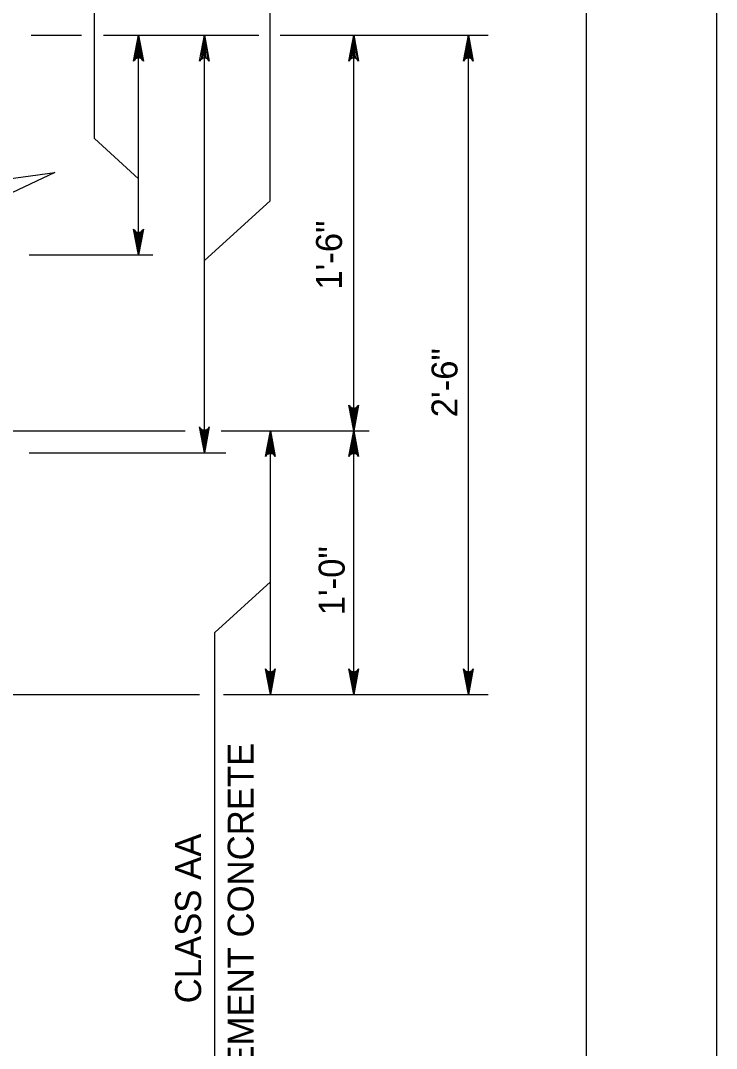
# Model space of a CAD drawing. Extents: x 636530 to 644067, y 294168 to 299122.
# Drawn here: x 642290.4 to 642370.8, y 296357 to 296475.8 of the extents above; entities that cross this region are included whole.
import ezdxf

# ---------------------------------------------------------------- set-up
doc = ezdxf.new("R2010")
doc.units = 0
doc.layers.add('1', color=7, linetype='Continuous')
doc.layers.add('PLT-BNDY', color=7, linetype='Continuous')

msp = doc.modelspace()

# ---------------------------------------------------------------- linework, layer by layer
at = {"layer": '1'}
for p, q in [((642355.78, 295965.48), (642355.78, 296529.48)), ((642298.95, 296462.17), (642298.95, 296504.78)), ((642319.24, 296454.97), (642319.24, 296503.34)), ((642291.66, 296474.1), (642297.47, 296474.1)), ((642299.99, 296474.1), (642317.92, 296474.1)), ((642304.04, 296448.7), (642304.04, 296474.1)), ((642311.66, 296425.84), (642311.66, 296474.1)), ((642320.39, 296474.1), (642344.44, 296474.1)), ((642328.9, 296428.38), (642328.9, 296474.1)), ((642342.14, 296397.9), (642342.14, 296474.1)), ((642298.95, 296462.17), (642304.04, 296457.51)), ((642319.24, 296454.97), (642311.66, 296448.06)), ((642291.43, 296448.7), (642305.68, 296448.7)), ((642217.43, 296428.38), (642309.43, 296428.38)), ((642313.59, 296428.38), (642330.67, 296428.38)), ((642319.28, 296397.9), (642319.28, 296428.38)), ((642328.9, 296397.9), (642328.9, 296428.38)), ((642291.43, 296425.84), (642314.14, 296425.84)), ((642312.86, 296405.08), (642319.28, 296410.94)), ((642312.86, 296353.21), (642312.86, 296405.08)), ((642217.43, 296397.9), (642311.08, 296397.9)), ((642313.85, 296397.9), (642344.44, 296397.9))]:
    msp.add_line(p, q, dxfattribs=at)
for points in [[(642304.04, 296474.1), (642304.6, 296471.11), (642304.52, 296471.23), (642304.44, 296471.34), (642304.34, 296471.4), (642304.24, 296471.46), (642304.14, 296471.48), (642304.04, 296471.5), (642303.94, 296471.48), (642303.84, 296471.46), (642303.74, 296471.4), (642303.64, 296471.34), (642303.56, 296471.23), (642303.48, 296471.11), (642304.04, 296474.1), (642303.56, 296471.23), (642303.64, 296471.34), (642304.04, 296474.1), (642303.74, 296471.4), (642303.84, 296471.46), (642304.04, 296474.1), (642303.94, 296471.48), (642304.04, 296471.5), (642304.04, 296474.1), (642304.14, 296471.48), (642304.24, 296471.46), (642304.04, 296474.1), (642304.34, 296471.4), (642304.44, 296471.34), (642304.04, 296474.1), (642304.52, 296471.23)], [(642311.66, 296474.1), (642312.22, 296471.11), (642312.06, 296471.34), (642311.86, 296471.46), (642311.66, 296471.5), (642311.46, 296471.46), (642311.26, 296471.34), (642311.1, 296471.11), (642311.66, 296474.1), (642311.26, 296471.34), (642311.46, 296471.46), (642311.66, 296474.1), (642311.66, 296471.5), (642311.86, 296471.46), (642311.66, 296474.1), (642312.06, 296471.34)], [(642328.9, 296474.1), (642329.45, 296471.11), (642329.3, 296471.34), (642329.1, 296471.46), (642328.9, 296471.5), (642328.7, 296471.46), (642328.5, 296471.34), (642328.34, 296471.11), (642328.9, 296474.1), (642328.5, 296471.34), (642328.7, 296471.46), (642328.9, 296474.1), (642328.9, 296471.5), (642329.1, 296471.46), (642328.9, 296474.1), (642329.3, 296471.34)], [(642342.14, 296474.1), (642342.7, 296471.11), (642342.62, 296471.23), (642342.54, 296471.34), (642342.44, 296471.4), (642342.34, 296471.46), (642342.24, 296471.48), (642342.14, 296471.5), (642342.04, 296471.48), (642341.94, 296471.46), (642341.84, 296471.4), (642341.74, 296471.34), (642341.66, 296471.23), (642341.58, 296471.11), (642342.14, 296474.1), (642341.66, 296471.23), (642341.74, 296471.34), (642342.14, 296474.1), (642341.84, 296471.4), (642341.94, 296471.46), (642342.14, 296474.1), (642342.04, 296471.48), (642342.14, 296471.5), (642342.14, 296474.1), (642342.24, 296471.48), (642342.34, 296471.46), (642342.14, 296474.1), (642342.44, 296471.4), (642342.54, 296471.34), (642342.14, 296474.1), (642342.62, 296471.23)], [(642289.41, 296459.39), (642284.23, 296456.85), (642294.38, 296458.23), (642289.41, 296455.87)], [(642304.04, 296448.7), (642303.48, 296451.68), (642303.56, 296451.56), (642303.64, 296451.45), (642303.74, 296451.39), (642303.84, 296451.33), (642303.94, 296451.31), (642304.04, 296451.3), (642304.14, 296451.31), (642304.24, 296451.33), (642304.34, 296451.39), (642304.44, 296451.45), (642304.52, 296451.56), (642304.6, 296451.68), (642304.04, 296448.7), (642304.52, 296451.56), (642304.44, 296451.45), (642304.04, 296448.7), (642304.34, 296451.39), (642304.24, 296451.33), (642304.04, 296448.7), (642304.14, 296451.31), (642304.04, 296451.3), (642304.04, 296448.7), (642303.94, 296451.31), (642303.84, 296451.33), (642304.04, 296448.7), (642303.74, 296451.39), (642303.64, 296451.45), (642304.04, 296448.7), (642303.56, 296451.56)], [(642328.9, 296428.38), (642328.34, 296431.36), (642328.42, 296431.25), (642328.5, 296431.13), (642328.6, 296431.07), (642328.7, 296431.01), (642328.8, 296430.99), (642328.9, 296430.98), (642329, 296430.99), (642329.1, 296431.01), (642329.2, 296431.07), (642329.3, 296431.13), (642329.38, 296431.25), (642329.45, 296431.36), (642328.9, 296428.38), (642329.38, 296431.25), (642329.3, 296431.13), (642328.9, 296428.38), (642329.2, 296431.07), (642329.1, 296431.01), (642328.9, 296428.38), (642329, 296430.99), (642328.9, 296430.98), (642328.9, 296428.38), (642328.8, 296430.99), (642328.7, 296431.01), (642328.9, 296428.38), (642328.6, 296431.07), (642328.5, 296431.13), (642328.9, 296428.38), (642328.42, 296431.25)], [(642311.66, 296425.84), (642311.1, 296428.82), (642311.18, 296428.7), (642311.26, 296428.59), (642311.36, 296428.53), (642311.46, 296428.47), (642311.56, 296428.45), (642311.66, 296428.44), (642311.76, 296428.45), (642311.86, 296428.47), (642311.96, 296428.53), (642312.06, 296428.59), (642312.14, 296428.7), (642312.22, 296428.82), (642311.66, 296425.84), (642312.14, 296428.7), (642312.06, 296428.59), (642311.66, 296425.84), (642311.96, 296428.53), (642311.86, 296428.47), (642311.66, 296425.84), (642311.76, 296428.45), (642311.66, 296428.44), (642311.66, 296425.84), (642311.56, 296428.45), (642311.46, 296428.47), (642311.66, 296425.84), (642311.36, 296428.53), (642311.26, 296428.59), (642311.66, 296425.84), (642311.18, 296428.7)], [(642319.28, 296428.38), (642319.84, 296425.39), (642319.76, 296425.51), (642319.68, 296425.62), (642319.58, 296425.68), (642319.48, 296425.74), (642319.38, 296425.76), (642319.28, 296425.78), (642319.18, 296425.76), (642319.08, 296425.74), (642318.98, 296425.68), (642318.88, 296425.62), (642318.8, 296425.51), (642318.72, 296425.39), (642319.28, 296428.38), (642318.8, 296425.51), (642318.88, 296425.62), (642319.28, 296428.38), (642318.98, 296425.68), (642319.08, 296425.74), (642319.28, 296428.38), (642319.18, 296425.76), (642319.28, 296425.78), (642319.28, 296428.38), (642319.38, 296425.76), (642319.48, 296425.74), (642319.28, 296428.38), (642319.58, 296425.68), (642319.68, 296425.62), (642319.28, 296428.38), (642319.76, 296425.51)], [(642328.9, 296428.38), (642329.45, 296425.39), (642329.38, 296425.51), (642329.3, 296425.62), (642329.2, 296425.68), (642329.1, 296425.74), (642329, 296425.76), (642328.9, 296425.78), (642328.8, 296425.76), (642328.7, 296425.74), (642328.6, 296425.68), (642328.5, 296425.62), (642328.42, 296425.51), (642328.34, 296425.39), (642328.9, 296428.38), (642328.42, 296425.51), (642328.5, 296425.62), (642328.9, 296428.38), (642328.6, 296425.68), (642328.7, 296425.74), (642328.9, 296428.38), (642328.8, 296425.76), (642328.9, 296425.78), (642328.9, 296428.38), (642329, 296425.76), (642329.1, 296425.74), (642328.9, 296428.38), (642329.2, 296425.68), (642329.3, 296425.62), (642328.9, 296428.38), (642329.38, 296425.51)], [(642319.28, 296397.9), (642318.72, 296400.88), (642318.8, 296400.77), (642318.88, 296400.65), (642318.98, 296400.59), (642319.08, 296400.53), (642319.18, 296400.51), (642319.28, 296400.5), (642319.38, 296400.51), (642319.48, 296400.53), (642319.58, 296400.59), (642319.68, 296400.65), (642319.76, 296400.77), (642319.84, 296400.88), (642319.28, 296397.9), (642319.76, 296400.77), (642319.68, 296400.65), (642319.28, 296397.9), (642319.58, 296400.59), (642319.48, 296400.53), (642319.28, 296397.9), (642319.38, 296400.51), (642319.28, 296400.5), (642319.28, 296397.9), (642319.18, 296400.51), (642319.08, 296400.53), (642319.28, 296397.9), (642318.98, 296400.59), (642318.88, 296400.65), (642319.28, 296397.9), (642318.8, 296400.77)], [(642328.9, 296397.9), (642328.34, 296400.88), (642328.42, 296400.77), (642328.5, 296400.65), (642328.6, 296400.59), (642328.7, 296400.53), (642328.8, 296400.51), (642328.9, 296400.5), (642329, 296400.51), (642329.1, 296400.53), (642329.2, 296400.59), (642329.3, 296400.65), (642329.38, 296400.77), (642329.45, 296400.88), (642328.9, 296397.9), (642329.38, 296400.77), (642329.3, 296400.65), (642328.9, 296397.9), (642329.2, 296400.59), (642329.1, 296400.53), (642328.9, 296397.9), (642329, 296400.51), (642328.9, 296400.5), (642328.9, 296397.9), (642328.8, 296400.51), (642328.7, 296400.53), (642328.9, 296397.9), (642328.6, 296400.59), (642328.5, 296400.65), (642328.9, 296397.9), (642328.42, 296400.77)], [(642342.14, 296397.9), (642341.58, 296400.88), (642341.66, 296400.77), (642341.74, 296400.65), (642341.84, 296400.59), (642341.94, 296400.53), (642342.04, 296400.51), (642342.14, 296400.5), (642342.24, 296400.51), (642342.34, 296400.53), (642342.44, 296400.59), (642342.54, 296400.65), (642342.62, 296400.77), (642342.7, 296400.88), (642342.14, 296397.9), (642342.62, 296400.77), (642342.54, 296400.65), (642342.14, 296397.9), (642342.44, 296400.59), (642342.34, 296400.53), (642342.14, 296397.9), (642342.24, 296400.51), (642342.14, 296400.5), (642342.14, 296397.9), (642342.04, 296400.51), (642341.94, 296400.53), (642342.14, 296397.9), (642341.84, 296400.59), (642341.74, 296400.65), (642342.14, 296397.9), (642341.66, 296400.77)]]:
    msp.add_lwpolyline(points, dxfattribs=at)
at = {"layer": 'PLT-BNDY'}
msp.add_lwpolyline([(641529.78, 296544.48), (642370.78, 296544.48), (642370.78, 295950.48), (641529.78, 295950.48)], close=True, dxfattribs=at)

# ---------------------------------------------------------------- texts
at = {"layer": '1'}
for s, p in [('1\'-6"', (642327.54, 296444.69)), ('2\'-6"', (642340.88, 296429.94)), ('1\'-0"', (642327.85, 296407.05)), ('CEMENT CONCRETE', (642317.34, 296351.76)), ('CLASS AA', (642311.27, 296362.2))]:
    msp.add_text(s, height=3, rotation=90, dxfattribs=at).set_placement(p)

doc.saveas('drawing.dxf')
